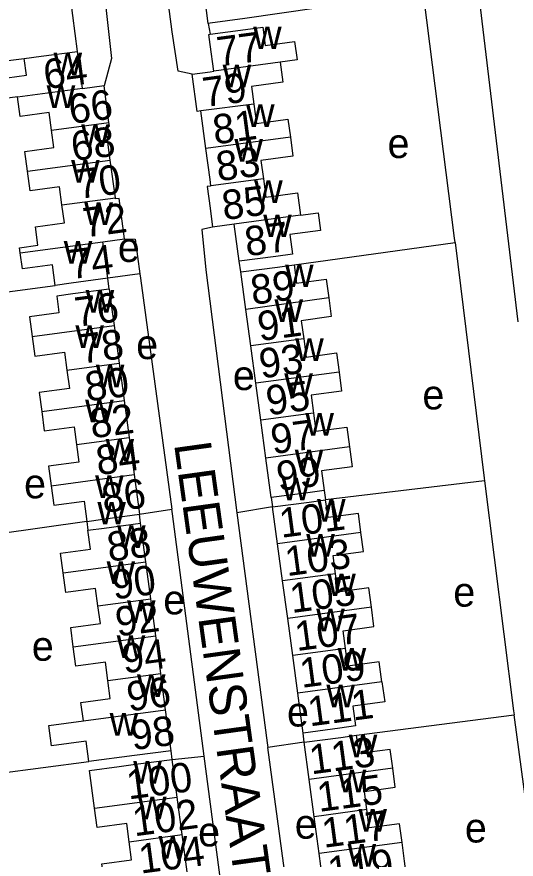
# Model space of a CAD drawing. Extents: x 162667 to 164645, y 379003 to 382150.
# Drawn here: x 163473.8 to 163541.5, y 381175.5 to 381289.7 of the extents above; entities that cross this region are included whole.
import ezdxf

# ---------------------------------------------------------------- set-up
doc = ezdxf.new("R2010")
doc.units = 0
for name, color, linetype in [('BLT_Basislijn', 7, 'Continuous'), ('BLT_Bebouwing', 7, 'Continuous'), ('BLT_Centroide', 7, 'Continuous'), ('BLT_Huisnummer', 7, 'Continuous'), ('BLT_Huisnummer_ tussenligend', 7, 'Continuous'), ('BLT_Onderdoorgang_en_onderverdeling', 7, 'Continuous'), ('BLT_Onderverdeling_panden', 7, 'Continuous'), ('BLT_Straatnaam', 7, 'Continuous')]:
    doc.layers.add(name, color=color, linetype=linetype)

msp = doc.modelspace()

# ---------------------------------------------------------------- linework, layer by layer
at = {"layer": 'BLT_Basislijn'}
for p, q in [((163482.04, 381284.99), (163480.34, 381297.84)), ((163541.76, 381248.33), (163536.52, 381292.17)), ((163499.76, 381288.79), (163500, 381287.33)), ((163454.91, 381281.65), (163474.81, 381284.04)), ((163511.38, 381256.05), (163533.22, 381259.07)), ((163504.17, 381255.09), (163503.96, 381256.54)), ((163490.48, 381254.85), (163486.15, 381254.23)), ((163459.07, 381250.62), (163479.02, 381253.27)), ((163486.34, 381252.77), (163486.15, 381254.23)), ((163537.2, 381226.74), (163515.66, 381224.19)), ((163490.44, 381222.22), (163494.8, 381222.92)), ((163508.48, 381223.22), (163503.65, 381222.41)), ((163483.29, 381221.26), (163463.31, 381218.38)), ((163519.85, 381192.26), (163541.22, 381195.04)), ((163545.35, 381164.05), (163541.22, 381195.04)), ((163512.77, 381191.3), (163512.62, 381192.56)), ((163512.77, 381191.3), (163507.84, 381190.6)), ((163494.86, 381188.99), (163494.72, 381190.16)), ((163494.86, 381188.99), (163499.22, 381189.4)), ((163467.47, 381186.58), (163483.57, 381188.68))]:
    msp.add_line(p, q, dxfattribs=at)
for points in [[(163497.56, 381281.92), (163495.69, 381282.31), (163494.85, 381287.65), (163491.37, 381314.2), (163496.26, 381314.87)], [(163478.5, 381311.36), (163482.81, 381311.8), (163485.82, 381291.37), (163486.63, 381284.03), (163485.63, 381280.32)], [(163533.22, 381259.07), (163533.15, 381259.66), (163529.03, 381292.12), (163528.95, 381292.75)], [(163500.35, 381261.17), (163498.88, 381260.85), (163499.41, 381255.38), (163503.65, 381222.41)], [(163488.41, 381259.58), (163489.83, 381259.53), (163490.48, 381254.85)], [(163533.22, 381259.07), (163537.15, 381227.12), (163537.2, 381226.74)], [(163490.48, 381254.85), (163490.56, 381254.26), (163494.8, 381222.92)], [(163537.2, 381226.74), (163541.15, 381195.58), (163541.22, 381195.04)], [(163499.22, 381189.4), (163494.89, 381222.27), (163494.8, 381222.92)], [(163503.65, 381222.41), (163507.75, 381191.24), (163507.84, 381190.6)], [(163514.78, 381153.75), (163513.12, 381153.77), (163512.72, 381154.57), (163507.84, 381190.6)], [(163503.22, 381158.97), (163503.18, 381159.27), (163499.22, 381189.4)]]:
    msp.add_lwpolyline(points, dxfattribs=at)
at = {"layer": 'BLT_Bebouwing'}
for p, q in [((163499.76, 381288.79), (163499.02, 381294.24)), ((163482.7, 381280.04), (163482.04, 381284.99)), ((163486.29, 381275.37), (163485.63, 381280.32)), ((163499.43, 381271.85), (163498.75, 381276.93)), ((163487.17, 381265.16), (163486.48, 381270.27)), ((163503.29, 381261.57), (163500.35, 381261.17)), ((163503.96, 381256.54), (163503.29, 381261.57)), ((163485.48, 381259.19), (163488.41, 381259.58)), ((163486.15, 381254.23), (163485.48, 381259.19)), ((163504.86, 381250), (163504.17, 381255.09)), ((163486.34, 381252.77), (163486.71, 381250)), ((163486.71, 381250), (163487, 381247.82)), ((163505.52, 381245.05), (163504.86, 381250)), ((163487, 381247.82), (163487.69, 381242.7)), ((163506.2, 381240), (163505.52, 381245.05)), ((163487.69, 381242.7), (163488.37, 381237.65)), ((163506.88, 381234.97), (163506.2, 381240)), ((163488.37, 381237.65), (163489.04, 381232.66)), ((163507.57, 381229.84), (163506.88, 381234.97)), ((163489.04, 381232.66), (163489.71, 381227.61)), ((163508.29, 381224.48), (163507.57, 381229.84)), ((163489.71, 381227.61), (163490.44, 381222.22)), ((163515.46, 381225.44), (163515.66, 381224.19)), ((163508.29, 381224.48), (163508.48, 381223.22)), ((163509.15, 381218.24), (163508.48, 381223.22)), ((163483.29, 381221.26), (163483.44, 381220.05)), ((163490.58, 381221.01), (163490.44, 381222.22)), ((163491.28, 381215.78), (163490.58, 381221.01)), ((163509.83, 381213.19), (163509.15, 381218.24)), ((163491.96, 381210.75), (163491.28, 381215.78)), ((163510.52, 381208.09), (163509.83, 381213.19)), ((163492.63, 381205.74), (163491.96, 381210.75)), ((163511.2, 381203.08), (163510.52, 381208.09)), ((163493.32, 381200.65), (163492.63, 381205.74)), ((163511.89, 381197.96), (163511.2, 381203.08)), ((163493.98, 381195.7), (163493.32, 381200.65)), ((163512.62, 381192.56), (163511.89, 381197.96)), ((163494.72, 381190.16), (163493.98, 381195.7)), ((163513.45, 381186.25), (163512.77, 381191.3)), ((163495.54, 381183.88), (163494.86, 381188.99)), ((163514.12, 381181.21), (163513.45, 381186.25)), ((163496.23, 381178.79), (163495.54, 381183.88)), ((163514.8, 381176.2), (163514.12, 381181.21)), ((163496.9, 381173.74), (163496.23, 381178.79)), ((163515.48, 381171.16), (163514.8, 381176.2))]:
    msp.add_line(p, q, dxfattribs=at)
for points in [[(163514.43, 381290.88), (163504.72, 381289.46), (163500, 381288.82), (163499.76, 381288.79)], [(163500, 381287.33), (163504.8, 381287.98), (163507.15, 381288.3), (163507.49, 381285.82), (163511.45, 381286.36), (163511.79, 381283.84), (163509.52, 381283.53)], [(163500.49, 381282.32), (163500, 381285.94), (163499.82, 381287.31), (163500, 381287.33)], [(163474.81, 381284.04), (163477.09, 381284.34), (163482.04, 381284.99)], [(163473.92, 381278.86), (163471.52, 381278.54), (163471.16, 381281.23), (163475.11, 381281.76), (163474.81, 381284.04)], [(163509.52, 381283.53), (163509.88, 381280.82), (163505.6, 381280.25), (163505.92, 381277.87)], [(163497.56, 381281.92), (163500, 381282.25), (163500.49, 381282.32)], [(163498.75, 381276.93), (163498.24, 381276.86), (163497.56, 381281.92)], [(163485.63, 381280.32), (163482.72, 381279.94), (163482.7, 381280.04)], [(163478.53, 381274.33), (163478.21, 381276.7), (163474.28, 381276.17), (163473.92, 381278.86)], [(163505.92, 381277.87), (163506.28, 381275.23), (163510.56, 381275.8), (163510.89, 381273.35)], [(163486.48, 381270.27), (163485.88, 381274.79), (163486.36, 381274.85), (163486.29, 381275.37)], [(163475.24, 381268.76), (163474.89, 381271.43), (163478.84, 381271.96), (163478.53, 381274.33)], [(163510.89, 381273.35), (163511.23, 381270.8), (163506.9, 381270.22), (163507.23, 381267.72)], [(163500.12, 381266.77), (163500, 381267.64), (163499.43, 381271.85)], [(163479.93, 381264.19), (163479.6, 381266.62), (163475.6, 381266.09), (163475.24, 381268.76)], [(163507.23, 381267.72), (163507.57, 381265.22), (163511.87, 381265.8), (163512.28, 381262.78)], [(163500.12, 381266.77), (163500, 381266.74), (163499.61, 381266.69), (163500, 381263.76), (163500.35, 381261.17)], [(163488.41, 381259.58), (163487.68, 381265.06), (163487.19, 381264.99), (163487.17, 381265.16)], [(163474.28, 381257.68), (163474.19, 381258.38), (163476.68, 381258.72), (163476.34, 381261.23), (163480.25, 381261.76), (163479.93, 381264.19)], [(163512.28, 381262.78), (163514.66, 381263.1), (163514.98, 381260.73), (163510.83, 381260.18), (163511.19, 381257.51), (163508.92, 381257.21), (163503.96, 381256.54)], [(163479.02, 381253.27), (163478.64, 381256.08), (163474.57, 381255.53), (163474.28, 381257.68)], [(163504.17, 381255.09), (163509.13, 381255.75), (163511.38, 381256.05)], [(163511.38, 381256.05), (163511.71, 381253.57), (163515.74, 381254.11), (163516.08, 381251.57)], [(163486.15, 381254.23), (163481.19, 381253.56), (163479.02, 381253.27)], [(163486.34, 381252.77), (163481.38, 381252.11), (163479.22, 381251.82), (163479.46, 381250)], [(163516.08, 381251.57), (163516.42, 381249.03), (163512.37, 381248.48), (163512.7, 381246.02)], [(163479.46, 381250), (163479.52, 381249.53), (163475.53, 381248.99), (163475.89, 381246.33)], [(163475.89, 381246.33), (163476.24, 381243.67), (163480.27, 381244.21), (163480.6, 381241.75)], [(163512.7, 381246.02), (163513.03, 381243.55), (163517.14, 381244.1), (163517.48, 381241.52)], [(163480.6, 381241.75), (163480.93, 381239.29), (163476.84, 381238.74), (163477.18, 381236.15)], [(163517.48, 381241.52), (163517.83, 381238.93), (163513.69, 381238.38), (163514.02, 381235.93)], [(163477.18, 381236.15), (163477.53, 381233.56), (163481.58, 381234.1), (163481.9, 381231.7)], [(163514.02, 381235.93), (163514.35, 381233.49), (163518.53, 381234.05), (163518.89, 381231.37)], [(163481.9, 381231.7), (163482.22, 381229.3), (163478.12, 381228.75), (163478.48, 381226.1)], [(163518.89, 381231.37), (163519.25, 381228.68), (163515.1, 381228.12), (163515.46, 381225.44)], [(163478.48, 381226.1), (163478.83, 381223.45), (163482.92, 381224), (163483.29, 381221.26)], [(163520.44, 381219.76), (163520.1, 381222.33), (163515.99, 381221.78), (163515.66, 381224.19)], [(163480.08, 381214.28), (163479.73, 381216.93), (163483.79, 381217.48), (163483.44, 381220.05)], [(163517, 381214.16), (163516.67, 381216.63), (163520.79, 381217.19), (163520.44, 381219.76)], [(163484.81, 381209.79), (163484.49, 381212.17), (163480.44, 381211.63), (163480.08, 381214.28)], [(163521.87, 381209.62), (163521.52, 381212.24), (163517.34, 381211.68), (163517, 381214.16)], [(163481.46, 381204.24), (163481.11, 381206.87), (163485.13, 381207.41), (163484.81, 381209.79)], [(163518.35, 381204.04), (163518.02, 381206.44), (163522.22, 381207.01), (163521.87, 381209.62)], [(163486.15, 381199.69), (163485.82, 381202.15), (163481.82, 381201.61), (163481.46, 381204.24)], [(163523.3, 381199.5), (163522.94, 381202.22), (163518.67, 381201.64), (163518.35, 381204.04)], [(163482.83, 381194.21), (163482.49, 381196.69), (163486.48, 381197.23), (163486.15, 381199.69)], [(163523.3, 381199.5), (163523.67, 381196.78), (163519.37, 381196.2), (163519.73, 381193.52), (163517.57, 381193.23), (163512.62, 381192.56)], [(163483.57, 381188.68), (163483.2, 381191.44), (163478.51, 381190.81), (163478.14, 381193.58), (163482.83, 381194.21)], [(163512.77, 381191.3), (163517.72, 381191.97), (163519.85, 381192.26)], [(163524.76, 381187.77), (163524.41, 381190.34), (163520.19, 381189.77), (163519.85, 381192.26)], [(163494.72, 381190.16), (163489.77, 381189.49), (163483.57, 381188.68)], [(163484.33, 381182.38), (163483.64, 381187.48), (163487.68, 381188.02), (163489.9, 381188.32), (163494.86, 381188.99)], [(163521.25, 381182.17), (163520.92, 381184.64), (163525.1, 381185.2), (163524.76, 381187.77)], [(163489.04, 381177.82), (163488.71, 381180.28), (163484.68, 381179.74), (163484.33, 381182.38)], [(163526.03, 381177.71), (163525.68, 381180.25), (163521.58, 381179.7), (163521.25, 381182.17)], [(163485.68, 381172.24), (163485.33, 381174.82), (163489.37, 381175.36), (163489.04, 381177.82)], [(163522.57, 381172.11), (163526.69, 381172.74), (163526.37, 381175.16), (163526.03, 381177.71)]]:
    msp.add_lwpolyline(points, dxfattribs=at)
at = {"layer": 'BLT_Onderdoorgang_en_onderverdeling'}
for points in [[(163515.46, 381225.44), (163513.25, 381225.15), (163508.29, 381224.48)], [(163508.48, 381223.22), (163513.44, 381223.89), (163515.66, 381224.19)], [(163483.29, 381221.26), (163485.48, 381221.55), (163490.44, 381222.22)], [(163483.44, 381220.05), (163485.63, 381220.34), (163490.58, 381221.01)]]:
    msp.add_lwpolyline(points, dxfattribs=at)
at = {"layer": 'BLT_Onderverdeling_panden'}
for p, q in [((163509.52, 381283.53), (163500.49, 381282.32)), ((163473.92, 381278.86), (163482.7, 381280.04)), ((163505.92, 381277.87), (163498.75, 381276.93)), ((163478.53, 381274.33), (163486.29, 381275.37)), ((163510.89, 381273.35), (163499.43, 381271.85)), ((163475.24, 381268.76), (163486.48, 381270.27)), ((163507.23, 381267.72), (163500.12, 381266.77)), ((163479.93, 381264.19), (163487.17, 381265.16)), ((163512.28, 381262.78), (163503.29, 381261.57)), ((163474.28, 381257.68), (163485.48, 381259.19)), ((163516.08, 381251.57), (163504.86, 381250)), ((163475.89, 381246.33), (163487, 381247.82)), ((163512.7, 381246.02), (163505.52, 381245.05)), ((163480.6, 381241.75), (163487.69, 381242.7)), ((163517.48, 381241.52), (163506.2, 381240)), ((163477.18, 381236.15), (163488.37, 381237.65)), ((163514.02, 381235.93), (163506.88, 381234.97)), ((163481.9, 381231.7), (163489.04, 381232.66)), ((163518.89, 381231.37), (163507.57, 381229.84)), ((163478.48, 381226.1), (163489.71, 381227.61)), ((163520.44, 381219.76), (163509.15, 381218.24)), ((163480.08, 381214.28), (163491.28, 381215.78)), ((163517, 381214.16), (163509.83, 381213.19)), ((163484.81, 381209.79), (163491.96, 381210.75)), ((163521.87, 381209.62), (163510.52, 381208.09)), ((163481.46, 381204.24), (163492.63, 381205.74)), ((163518.35, 381204.04), (163511.2, 381203.08)), ((163486.15, 381199.69), (163493.32, 381200.65)), ((163523.3, 381199.5), (163511.89, 381197.96)), ((163482.83, 381194.21), (163493.98, 381195.7)), ((163524.76, 381187.77), (163513.45, 381186.25)), ((163484.33, 381182.38), (163495.54, 381183.88)), ((163521.25, 381182.17), (163514.12, 381181.21)), ((163489.04, 381177.82), (163496.23, 381178.79)), ((163526.03, 381177.71), (163514.8, 381176.2))]:
    msp.add_line(p, q, dxfattribs=at)

# ---------------------------------------------------------------- texts
at = {"layer": 'BLT_Centroide'}
for s, p in [('w', (163505.84, 381285.31)), ('w', (163478.79, 381281.75)), ('w', (163501.71, 381280.12)), ('w', (163477.86, 381277.31)), ('w', (163504.88, 381274.75)), ('w', (163482.53, 381272.06)), ('w', (163503.3, 381270.03)), ('e', (163524.06, 381270.54)), ('w', (163481.17, 381267.22)), ('w', (163505.98, 381264.44)), ('w', (163482.96, 381261.44)), ('w', (163507.2, 381259.81)), ('w', (163480.17, 381256.22)), ('e', (163487.5, 381256.45)), ('w', (163510.17, 381253.03)), ('w', (163483.14, 381249.56)), ('w', (163508.73, 381248.31)), ('w', (163481.75, 381244.78)), ('e', (163489.99, 381243.27)), ('w', (163511.54, 381243)), ('w', (163484.52, 381239.44)), ('e', (163503.09, 381239.07)), ('w', (163510.07, 381238.25)), ('e', (163528.78, 381236.45)), ('w', (163483.07, 381234.69)), ('w', (163512.92, 381232.88)), ('w', (163485.84, 381229.38)), ('w', (163511.48, 381227.94)), ('e', (163474.79, 381224.39)), ('w', (163484.42, 381224.44)), ('w', (163509.71, 381224.1)), ('w', (163484.73, 381220.84)), ('w', (163514.5, 381221.22)), ('w', (163487.4, 381217.66)), ('w', (163513.04, 381216.47)), ('w', (163485.98, 381212.78)), ('w', (163515.89, 381211.12)), ('e', (163532.97, 381209.7)), ('e', (163493.66, 381208.65)), ('w', (163488.75, 381207.5)), ('w', (163514.39, 381206.34)), ('e', (163475.84, 381202.36)), ('w', (163487.35, 381202.72)), ('w', (163517.29, 381201)), ('w', (163490.1, 381197.44)), ('w', (163515.77, 381196.03)), ('e', (163510.43, 381193.44)), ('w', (163486.39, 381192.19)), ('w', (163518.8, 381189.25)), ('w', (163489.59, 381185.69)), ('w', (163517.31, 381184.5)), ('w', (163490.24, 381180.84)), ('e', (163511.48, 381178.23)), ('w', (163520.11, 381179.19)), ('e', (163498.38, 381177.18)), ('e', (163534.54, 381177.71)), ('w', (163493.02, 381175.5)), ('w', (163518.64, 381174.44))]:
    msp.add_text(s, height=4, dxfattribs=at).set_placement(p)
at = {"layer": 'BLT_Huisnummer'}
for s, rotation, p in [('64', 7.5401, (163477.69, 381279.87)), ('79', 7.602, (163499.26, 381277.44)), ('68', 7.5401, (163481.44, 381270.11)), ('83', 7.602, (163501.09, 381267.38)), ('72', 7.5401, (163483.04, 381259.76)), ('87', 7.602, (163504.97, 381257.2)), ('76', 7.5401, (163481.93, 381247.63)), ('91', 7.602, (163506.71, 381245.7)), ('80', 7.5401, (163483.32, 381237.51)), ('95', 7.602, (163507.86, 381235.63)), ('84', 7.5401, (163484.81, 381227.52)), ('99', 7.602, (163509.29, 381225.37)), ('88', 7.5401, (163486.31, 381215.78)), ('103', 7.602, (163510.42, 381213.82)), ('92', 7.5401, (163487.44, 381205.63)), ('107', 7.602, (163511.75, 381203.66)), ('96', 7.5401, (163488.98, 381195.48)), ('111', 7.602, (163513.51, 381193.45)), ('100', 7.5401, (163488.95, 381183.54)), ('115', 7.602, (163514.77, 381181.85)), ('104', 7.5401, (163490.6, 381173.48)), ('119', 7.602, (163516.23, 381171.77))]:
    msp.add_text(s, height=4, rotation=rotation, dxfattribs=at).set_placement(p)
at = {"layer": 'BLT_Huisnummer_ tussenligend'}
for s, rotation, p in [('77', 7.602, (163501.19, 381282.95)), ('66', 7.5401, (163481.11, 381275.14)), ('81', 7.602, (163500.64, 381272.37)), ('70', 7.5401, (163482.22, 381264.98)), ('85', 7.602, (163501.88, 381262.11)), ('74', 7.5401, (163481.18, 381254.1)), ('89', 7.602, (163505.77, 381250.62)), ('78', 7.5401, (163482.6, 381242.64)), ('93', 7.602, (163506.92, 381240.64)), ('82', 7.5401, (163483.99, 381232.51)), ('97', 7.602, (163508.5, 381230.37)), ('86', 7.5401, (163485.6, 381222.39)), ('101', 7.602, (163509.65, 381219.02)), ('90', 7.5401, (163486.96, 381210.65)), ('105', 7.602, (163511.08, 381208.82)), ('94', 7.5401, (163488.34, 381200.63)), ('109', 7.602, (163512.42, 381198.67)), ('98', 7.5401, (163489.51, 381190.22)), ('113', 7.602, (163513.72, 381186.94)), ('102', 7.5401, (163489.75, 381178.54)), ('117', 7.602, (163515.42, 381176.98))]:
    msp.add_text(s, height=4, rotation=rotation, dxfattribs=at).set_placement(p)
at = {"layer": 'BLT_Straatnaam'}
msp.add_text('LEEUWENSTRAAT', height=5, rotation=277.9059, dxfattribs=at).set_placement((163495.11, 381231.77))

doc.saveas('drawing.dxf')
